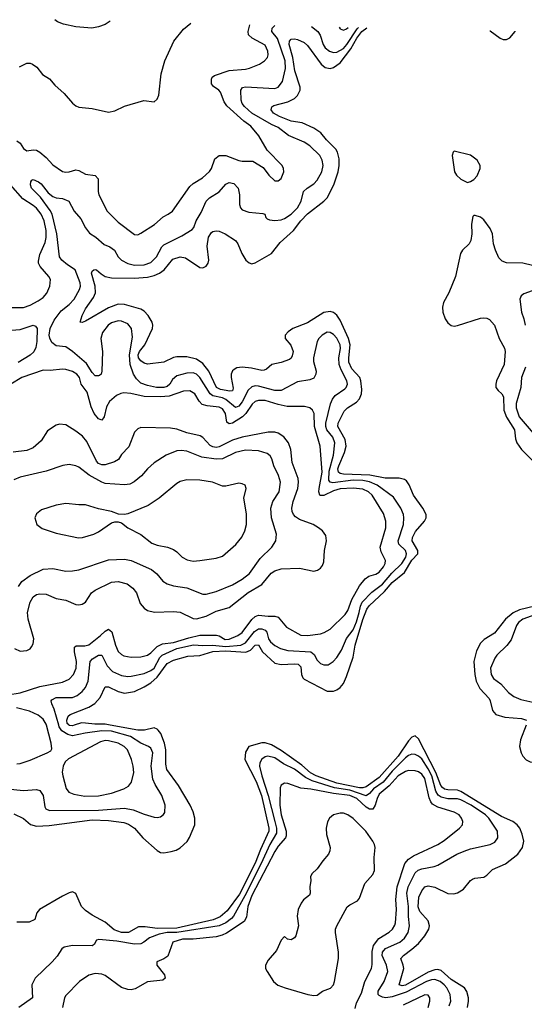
# Model space of a CAD drawing. Header units: inches. Extents: x 1552611 to 1694776, y 811966 to 917215.
# Tile 547 of 549: x 1686567 to 1689659, y 908290 to 914323. Entities that reach past the tile are written whole.
import ezdxf

# ---------------------------------------------------------------- set-up
doc = ezdxf.new("R2010")
doc.units = ezdxf.units.IN
doc.header["$MEASUREMENT"] = 0
doc.layers.add('B6980', color=7, linetype='Continuous')
doc.layers.add('B6981', color=7, linetype='Continuous')

msp = doc.modelspace()

# ---------------------------------------------------------------- linework, layer by layer
at = {"layer": 'B6980', "color": 5}
for points, elevation in [([(1686490.1, 909610.1), (1686590, 909600.6), (1686670, 909606.2), (1686690, 909599.6), (1686710.1, 909570.1), (1686720.4, 909500.4), (1686727.8, 909487.8), (1686750, 909478.4), (1687050, 909479.2), (1687210, 909491.6), (1687261.2, 909481.2), (1687330, 909454.3), (1687390, 909437.2), (1687410, 909434.7), (1687430, 909439.6), (1687447.9, 909452.1), (1687455.7, 909464.3), (1687459, 909510), (1687438.2, 909570), (1687396.4, 909636.4), (1687382.6, 909670), (1687372.5, 909750), (1687381.6, 909830), (1687370, 909859.3), (1687355.4, 909870), (1687310, 909889.3), (1687246, 909930), (1687130, 909962.5), (1687070, 909965.4), (1686968.6, 909951.4), (1686890, 909934.6), (1686862.1, 909942.1), (1686825.7, 909965.7), (1686808.8, 909990), (1686805.9, 910000)], 760), ([(1686530, 909457.1), (1686590, 909429.2), (1686632.5, 909392.5), (1686670, 909381.7), (1686746.5, 909386.5), (1687010, 909421.2), (1687110, 909416.3), (1687204.7, 909404.7), (1687233.4, 909393.4), (1687269.3, 909369.3), (1687321.7, 909310), (1687410, 909231.6), (1687430, 909219.8), (1687450, 909218.6), (1687494, 909226), (1687524.7, 909235.3), (1687550, 909249.1), (1687592.3, 909287.7), (1687608, 909312), (1687640.2, 909390), (1687640.2, 909430), (1687629.9, 909470), (1687612.3, 909510), (1687540.5, 909630), (1687468.2, 909728.2), (1687461.9, 909761.9), (1687463.2, 909850), (1687454.2, 909890), (1687430.7, 909950), (1687415.9, 909970), (1687410, 909976.7), (1687390, 909982.9), (1687331.3, 909968.7), (1687290, 909970.4), (1687120.9, 910000)], 740), ([(1686550, 909764.3), (1686570, 909765.2), (1686630, 909784.8), (1686736, 909830), (1686757, 909843), (1686764.2, 909855.8), (1686760.3, 909890), (1686731.4, 910000)], 780), ([(1686900, 910000), (1686890, 909997.1), (1686870, 909999), (1686869, 910000)], 740), ([(1689670.6, 910000), (1689635.3, 909910), (1689630.1, 909870.1), (1689640.1, 909830), (1689650.1, 909810), (1689670, 909787), (1689694.9, 909774.9), (1689840.4, 909760.4), (1689942.2, 909742.2), (1690000, 909726.7)], 740), ([(1689310.3, 908270), (1689317.9, 908310), (1689316.6, 908330), (1689307.7, 908367.7), (1689291.8, 908391.8), (1689210, 908442.7), (1689150, 908497.4), (1689130, 908503.1), (1689110, 908501.5), (1689070, 908486.4), (1688930, 908407.1), (1688910, 908403.5), (1688892.5, 908410), (1688919.9, 908510), (1688917.2, 908530), (1688901.4, 908570), (1688918.2, 908590), (1688970, 908627.2), (1689010, 908662.9), (1689049.3, 908710), (1689072.9, 908750), (1689077.4, 908770), (1689070, 908801), (1689019.2, 908859.2), (1689007.9, 908887.9), (1689013, 908947), (1689030, 908985.3), (1689050, 909009.1), (1689070, 909015.4), (1689110, 909007.5), (1689190, 908968.5), (1689227.7, 908967.7), (1689250, 908973.7), (1689285.6, 908994.4), (1689330, 909048.9), (1689342.3, 909057.7), (1689356.6, 909063.4), (1689410, 909068.9), (1689430, 909081.7), (1689464.9, 909115.1), (1689543.5, 909150), (1689620.2, 909210), (1689648.1, 909250), (1689655.6, 909290), (1689646.6, 909333.4), (1689631.6, 909370), (1689616.1, 909390), (1689588.5, 909410), (1689519.8, 909439.8), (1689270, 909594.3), (1689250, 909601.2), (1689190, 909603.7), (1689170, 909609), (1689158.1, 909618.1), (1689147.7, 909630), (1689116.3, 909710), (1689010, 909917), (1688990, 909934.6), (1688970, 909926.1), (1688950, 909903.6), (1688886.8, 909810), (1688770, 909678.9), (1688690, 909623.4), (1688670, 909616), (1688650, 909616.5), (1688510, 909644.7), (1688382.8, 909690), (1688349.2, 909709.1), (1688295.3, 909755.3), (1688170, 909845.7), (1688110, 909879.2), (1688070, 909891.2), (1688050, 909892.5), (1687970.5, 909869.5), (1687950, 909834.7), (1687946.8, 909790), (1688015.6, 909655.6), (1688048.4, 909570), (1688093.3, 909370), (1688093, 909350), (1688041.6, 909238.4), (1688010, 909155.5), (1687914.6, 908965.4), (1687837.8, 908862.2), (1687794.5, 908825.5), (1687751.6, 908808.4), (1687530, 908757.4), (1687410, 908754.4), (1687335.7, 908764.3), (1687295.4, 908764.6), (1687234, 908730), (1687190, 908730.3), (1687145.9, 908745.9), (1687090, 908794.2), (1687010, 908835.2), (1686970, 908864), (1686945, 908890), (1686910, 908968), (1686890, 908979.5), (1686870, 908973.9), (1686830, 908952.3), (1686687.3, 908870), (1686671.6, 908850), (1686659.8, 908810), (1686625.8, 908794.2), (1686550, 908793.3)], 740), ([(1689199.1, 908280.9), (1689208.6, 908310), (1689204.5, 908350), (1689184.2, 908390), (1689167.8, 908410), (1689142.7, 908430), (1689110, 908441), (1689090, 908439.8), (1689059.1, 908430), (1688934.8, 908365.2), (1688850, 908335.3), (1688810, 908330), (1688790, 908334.1), (1688770, 908344.6), (1688763.6, 908350), (1688762.6, 908370), (1688800.8, 908430), (1688822.5, 908490), (1688814.8, 908530), (1688788.3, 908590), (1688789.2, 908610), (1688808.6, 908631.4), (1688895.8, 908670), (1688924.6, 908695.4), (1688947.7, 908730), (1688954.9, 908770), (1688948.6, 908828.6), (1688948.7, 908890), (1688938.1, 908970), (1688948, 909010), (1688990, 909095.5), (1689008.2, 909111.8), (1689030, 909120.9), (1689106.5, 909133.5), (1689130, 909142.1), (1689244.7, 909210), (1689290, 909228.8), (1689330, 909242.1), (1689450, 909269.2), (1689477.5, 909282.5), (1689496, 909310), (1689494, 909350), (1689441.1, 909430), (1689420.5, 909450), (1689333.2, 909510), (1689270, 909542), (1689250, 909548.4), (1689190, 909548.5), (1689150, 909559.6), (1689131.9, 909571.9), (1689116.8, 909596.8), (1689093, 909690), (1689070, 909733), (1689030, 909793.2), (1689010, 909810.8), (1688990, 909820.9), (1688970, 909822.9), (1688950, 909814.9), (1688930, 909799.9), (1688850, 909717.4), (1688794, 909650), (1688735.2, 909610), (1688710, 909580.9), (1688690, 909567.5), (1688590, 909602.1), (1688495.6, 909615.6), (1688358.3, 909658.3), (1688318.8, 909678.8), (1688250, 909729.9), (1688183.8, 909763.7), (1688130, 909799.4), (1688086.8, 909810), (1688070, 909806.8), (1688050, 909791.7), (1688039.1, 909770), (1688036.8, 909750), (1688050, 909690.3), (1688089.2, 909569.2), (1688130.8, 909410), (1688140.5, 909370), (1688141, 909339), (1688099.8, 909270), (1688046.4, 909153.6), (1687945.4, 908954.6), (1687877.3, 908830), (1687864.9, 908815.1), (1687830, 908789.7), (1687789.2, 908770.8), (1687530, 908730.7), (1687470, 908729.2), (1687420.6, 908719.4), (1687361.9, 908698.1), (1687328.2, 908670), (1687310, 908660.9), (1687270, 908658.9), (1687162.5, 908677.5), (1687052, 908688), (1687038, 908682), (1687023.1, 908656.9), (1687011.5, 908648.5), (1686890.6, 908649.4), (1686840.1, 908639.9), (1686824.7, 908630), (1686795.7, 908584.3), (1686765.3, 908550), (1686660.9, 908450), (1686640.9, 908410), (1686644.4, 908330), (1686561.5, 908270)], 760), ([(1688623.4, 908263.4), (1688630, 908298.9), (1688662.2, 908357.8), (1688681.1, 908430), (1688722.6, 908510), (1688727, 908533), (1688726.4, 908613.6), (1688735.8, 908650), (1688767, 908693), (1688830, 908731.4), (1688850.5, 908750), (1688865.6, 908774.4), (1688870.4, 908790), (1688876, 908870), (1688871.9, 908931.9), (1688879.8, 909010), (1688927.2, 909152.8), (1688950, 909178.3), (1688980.8, 909199.2), (1689130, 909268.8), (1689167.1, 909292.9), (1689261.1, 909370), (1689279.7, 909390), (1689282.2, 909410), (1689274, 909430), (1689258.8, 909450), (1689230, 909467.7), (1689130, 909498.6), (1689096.7, 909516.7), (1689085.8, 909530), (1689075.2, 909555.2), (1689050, 909672.5), (1689030, 909699.6), (1689010, 909713.7), (1688990, 909720.7), (1688950, 909721.9), (1688930, 909717.3), (1688886.5, 909690), (1688831, 909629), (1688770, 909577.1), (1688756.7, 909550), (1688745.8, 909510), (1688730, 909485.1), (1688710, 909485.5), (1688690, 909497.9), (1688633.3, 909550), (1688590, 909569.2), (1688490, 909580.9), (1688351.1, 909608.9), (1688290, 909614.5), (1688210, 909643.2), (1688190, 909645.3), (1688170, 909633), (1688163.6, 909616.4), (1688160.1, 909510), (1688169.5, 909450), (1688199.6, 909350), (1688198.7, 909321.3), (1688195, 909310), (1688150, 909258.7), (1688130, 909225.9), (1687990, 908955.7), (1687963.9, 908890), (1687955.8, 908824.2), (1687942.1, 908797.9), (1687834.8, 908725.2), (1687807.4, 908712.6), (1687770, 908704.2), (1687629.1, 908689.1), (1687564, 908690), (1687505.5, 908670), (1687474.1, 908585.9), (1687451, 908569), (1687406.4, 908550), (1687406.3, 908530), (1687454.9, 908470), (1687458.7, 908450), (1687443.1, 908436.9), (1687350, 908427.1), (1687275.1, 908384.9), (1687250, 908378.8), (1687230, 908379.8), (1687190, 908393.1), (1687090, 908466), (1687070, 908475.1), (1687030, 908478), (1686990, 908468), (1686932.4, 908430), (1686850, 908343), (1686840.8, 908330), (1686829.2, 908270.8)], 780), ([(1689069, 908270), (1689080.3, 908310), (1689079.3, 908330), (1689070, 908346.3), (1689050, 908347.3), (1688916.3, 908283.7)], 780)]:
    msp.add_lwpolyline(points, dxfattribs=dict(at, elevation=elevation))
for points, elevation in [([(1687090, 909905.5), (1687061.7, 909898.3), (1686866.1, 909793.9), (1686845.3, 909774.7), (1686832.8, 909750), (1686827.5, 909712.5), (1686831, 909690), (1686851.6, 909611.6), (1686867.2, 909590), (1686898.3, 909578.4), (1686965.4, 909565.4), (1687050, 909567.3), (1687130, 909583), (1687205.6, 909610), (1687233.8, 909626.2), (1687251.6, 909650), (1687266, 909710), (1687263, 909750), (1687252.4, 909790), (1687226.5, 909850), (1687207.5, 909870), (1687170.5, 909890.5), (1687110, 909904.9)], 780), ([(1688530, 909461.1), (1688490.4, 909450), (1688465.3, 909430), (1688452.9, 909407.1), (1688445.2, 909370), (1688446.7, 909330), (1688469.1, 909250), (1688467.6, 909230), (1688459.5, 909210), (1688424, 909170), (1688390, 909120.5), (1688357.1, 909090), (1688348.2, 909070), (1688350.5, 909049.5), (1688344, 909010), (1688346.8, 908970), (1688342, 908958), (1688306.8, 908930), (1688290.8, 908910), (1688273.4, 908870), (1688267.3, 908830), (1688275.6, 908770), (1688258.9, 908710), (1688250, 908697.6), (1688230, 908684.7), (1688208.1, 908688.1), (1688190, 908705.2), (1688170, 908682.9), (1688139.7, 908620.3), (1688090, 908561.3), (1688073.6, 908530), (1688073.2, 908510), (1688082.6, 908490), (1688123, 908430), (1688148.2, 908408.2), (1688192.9, 908390), (1688333, 908350), (1688370, 908343.5), (1688390, 908345.5), (1688422.7, 908370), (1688471.3, 908388.7), (1688489.8, 908410), (1688496.8, 908430), (1688520.5, 908570), (1688519.9, 908610), (1688501.7, 908730), (1688502.5, 908750), (1688509.7, 908770), (1688573.8, 908886.2), (1688590, 908900.2), (1688635.9, 908924.1), (1688650, 908939.6), (1688681.5, 909030), (1688730, 909084.9), (1688740.3, 909110), (1688738, 909190), (1688744.7, 909250), (1688741.6, 909270), (1688731.7, 909290), (1688688.1, 909350), (1688610, 909428.2), (1688578.2, 909450), (1688550, 909460.1)], 820)]:
    msp.add_lwpolyline(points, close=True, dxfattribs=dict(at, elevation=elevation))
at = {"layer": 'B6981', "color": 5}
for points, elevation in [([(1686565.9, 914034.1), (1686610, 914056.3), (1686630, 914055.9), (1686644.9, 914050), (1686671.2, 914031.2), (1686706.4, 913986.4), (1686750, 913960.4), (1686782, 913922), (1686839.5, 913870), (1686890, 913810.4), (1686910, 913794), (1686930, 913785.7), (1687010, 913777.6), (1687110, 913755.3), (1687150, 913764.4), (1687210, 913792.4), (1687327.7, 913827.7), (1687390, 913818.8), (1687410, 913836), (1687419.1, 913860.9), (1687434.2, 913990), (1687456, 914070), (1687511.5, 914190), (1687570, 914264.4), (1687614.7, 914300.6)], 820), ([(1687121, 914313.7), (1687090, 914293.1), (1687050, 914278.5), (1687009.1, 914270.9), (1686910, 914279), (1686835.8, 914295.8), (1686798.9, 914310), (1686782.5, 914322.5)], 820), ([(1686550, 913580.3), (1686570, 913565.3), (1686590, 913533.7), (1686610, 913519.6), (1686650, 913525.8), (1686670, 913522.8), (1686690, 913511.1), (1686730, 913477.4), (1686770, 913434), (1686830, 913392.9), (1686850, 913388.1), (1686870, 913389.5), (1686910, 913402.9), (1686930, 913398), (1686970, 913376.3), (1687030, 913367.4), (1687047.3, 913347.3), (1687047.3, 913270), (1687052, 913250), (1687103.2, 913150), (1687170, 913082.8), (1687270, 913006), (1687290, 913004.7), (1687310, 913014), (1687392.6, 913067.4), (1687446.1, 913113.9), (1687476.9, 913130), (1687502.6, 913150), (1687610, 913301.2), (1687630, 913318.9), (1687686.2, 913353.8), (1687730, 913391.5), (1687742.9, 913410), (1687762.5, 913470), (1687789.3, 913490.7), (1687830.1, 913490.1), (1687910, 913459.4), (1687930, 913455.8), (1687995.2, 913455.2), (1688057.8, 913417.8), (1688092.7, 913370), (1688130, 913334.9), (1688150, 913335.8), (1688170, 913350.5), (1688184.7, 913390), (1688183.1, 913410), (1688175.1, 913430), (1688083.7, 913523.7), (1688032.7, 913610), (1687982.5, 913670), (1687939.8, 913699.8), (1687835.6, 913795.6), (1687819, 913819), (1687797.8, 913877.8), (1687787.8, 913890), (1687753.8, 913913.8), (1687741.2, 913930), (1687741.3, 913958.7), (1687746.2, 913970), (1687760, 913980), (1687850, 914010.5), (1687950, 914018.9), (1687975.1, 914024.9), (1688035.6, 914050), (1688066.3, 914070), (1688085.1, 914090), (1688090, 914106.8), (1688088.3, 914130), (1688070, 914165.8), (1687990.8, 914210), (1687969.8, 914230), (1687966, 914250), (1687976.9, 914291)], 780), ([(1686805.9, 910000), (1686777.7, 910097.7), (1686763, 910130), (1686760.2, 910150), (1686764.3, 910155.7), (1686790.4, 910169.6), (1686890, 910170.6), (1686918.2, 910181.8), (1686950, 910205.9), (1686970, 910230.2), (1686986.8, 910270), (1686998.4, 910390), (1687013.2, 910406.8), (1687050, 910428.7), (1687070.2, 910430), (1687103.2, 910363.2), (1687135.2, 910330), (1687190, 910305.4), (1687230, 910298.4), (1687250, 910299.8), (1687330, 910317.7), (1687370, 910334.9), (1687390, 910350.1), (1687425.9, 910414.1), (1687440.1, 910430), (1687530, 910469.2), (1687631.4, 910491.4), (1687690, 910487.6), (1687749, 910491), (1687830, 910481.8), (1687921.5, 910490), (1687950, 910505.6), (1688005.6, 910574.4), (1688030, 910589.7), (1688050, 910590.8), (1688070, 910582.1), (1688080.6, 910570), (1688090.6, 910530), (1688103.3, 910510), (1688130, 910487.7), (1688164, 910470), (1688210, 910457.7), (1688350, 910448.8), (1688372.2, 910432.2), (1688390, 910397.8), (1688410, 910378), (1688430, 910369.4), (1688456.2, 910370), (1688487.4, 910390), (1688510, 910414.4), (1688539.4, 910460.6), (1688568.9, 910531.1), (1688610, 910584.8), (1688630, 910633), (1688647.9, 910690), (1688654.9, 910730), (1688666.1, 910753.9), (1688725.2, 910814.8), (1688790, 910864.8), (1688847.7, 910932.3), (1688909.4, 910990), (1688932.1, 911030), (1688936.5, 911050), (1688931.2, 911070), (1688890.9, 911110), (1688886.4, 911130), (1688917.9, 911230), (1688921.1, 911270), (1688918.1, 911290), (1688902.8, 911330), (1688857.1, 911397.1), (1688757.9, 911470), (1688711.2, 911491.2), (1688670, 911498.6), (1688610, 911500.4), (1688485.1, 911485.1), (1688468.3, 911488.3), (1688462, 911502), (1688463.3, 911556.7), (1688490, 911655.3), (1688498.8, 911730), (1688485.6, 911765.6), (1688448.6, 911810), (1688441.9, 911830), (1688442.2, 911850), (1688470.7, 911969.3), (1688482.6, 911997.4), (1688500.6, 912019.4), (1688559.1, 912060.9), (1688567.8, 912070), (1688574.5, 912090), (1688571.2, 912110), (1688536.8, 912176.8), (1688525, 912210), (1688521.9, 912250), (1688533, 912307), (1688530.9, 912330.9), (1688510, 912370.8), (1688490, 912393.5), (1688470, 912405.8), (1688450, 912408.7), (1688420.3, 912390), (1688400.8, 912370), (1688389.5, 912350.5), (1688367, 912250), (1688368.1, 912228.1), (1688382.8, 912170), (1688382.3, 912150), (1688370, 912126.9), (1688344.6, 912115.4), (1688270, 912104.6), (1688170, 912049.9), (1688130, 912049.9), (1688030, 912076.2), (1688010, 912078.3), (1687990, 912073.7), (1687967.3, 912052.7), (1687930, 911981.6), (1687910, 911953.9), (1687890, 911946.3), (1687830, 911995.6), (1687810, 912005.4), (1687750, 912018.4), (1687733.1, 912030), (1687670, 912129.8), (1687650, 912151.1), (1687630, 912159), (1687590, 912157.3), (1687530, 912140.2), (1687502.6, 912117.4), (1687487, 912090), (1687470, 912074.9), (1687450, 912068.1), (1687406, 912070), (1687350, 912080.9), (1687310, 912095.5), (1687282.6, 912122.6), (1687263.6, 912150), (1687242.9, 912210), (1687239.8, 912270), (1687257.3, 912377.3), (1687251.5, 912430), (1687230, 912458.2), (1687190, 912475.4), (1687170, 912476.5), (1687130, 912465.7), (1687108.2, 912450), (1687074.2, 912405.8), (1687063.9, 912370), (1687075.1, 912290), (1687070.1, 912169.9), (1687065.2, 912150), (1687056.6, 912143.4), (1687050, 912139.5), (1687030, 912141.4), (1687010, 912161.6), (1686975.4, 912215.4), (1686890, 912290.5), (1686850, 912318.3), (1686790, 912325.2), (1686764.5, 912344.5), (1686751.9, 912371.9), (1686748.3, 912390), (1686753, 912430), (1686778.1, 912481.9), (1686820.5, 912539.5), (1686870, 912576.6), (1686899.9, 912610), (1686934.1, 912670), (1686939.5, 912690), (1686938.3, 912710), (1686907.1, 912790), (1686859.6, 912819.6), (1686825.2, 912850), (1686809.9, 912870), (1686793.9, 913010), (1686764.8, 913130), (1686753.3, 913153.3), (1686694.8, 913234.8), (1686638.8, 913290), (1686633.5, 913310), (1686634.5, 913330), (1686640.5, 913339.5), (1686650, 913343.8), (1686683, 913330), (1686697.6, 913317.6), (1686741.5, 913261.5), (1686770, 913238.8), (1686790, 913230.2), (1686830, 913227.9), (1686868.2, 913210), (1686901.1, 913150), (1686941.5, 913101.5), (1686970, 913048), (1686995.2, 913015.2), (1687034, 912990), (1687084.4, 912944.4), (1687118.4, 912930), (1687147.2, 912910), (1687170.2, 912870), (1687191.5, 912850), (1687228.7, 912828.7), (1687270, 912819.3), (1687330, 912819.6), (1687370, 912834.6), (1687405.7, 912870), (1687438, 912930), (1687450, 912942.3), (1687561, 912999), (1687623.5, 913036.5), (1687634.6, 913050), (1687648.9, 913090), (1687678.2, 913141.8), (1687709.2, 913210.8), (1687730, 913230.8), (1687790, 913267.1), (1687830, 913314.9), (1687850, 913325.8), (1687878.1, 913318.1), (1687905.8, 913290), (1687914.3, 913250), (1687912.8, 913190), (1687918.9, 913170), (1687930, 913158), (1687970, 913144), (1688055.9, 913135.9), (1688068, 913130), (1688074.9, 913110), (1688082.4, 913102.4), (1688096.7, 913096.7), (1688130, 913091.2), (1688170, 913096.9), (1688190, 913105), (1688230, 913131.7), (1688268.4, 913170), (1688291.2, 913210), (1688306.6, 913270), (1688328.3, 913290), (1688370, 913317.5), (1688390, 913340.2), (1688418.6, 913390), (1688426.3, 913430), (1688421.1, 913461.1), (1688406.2, 913490), (1688344.5, 913550), (1688310, 913572.4), (1688213, 913613), (1688150, 913661.8), (1688110, 913680.2), (1687990, 913749.1), (1687944.5, 913790), (1687930.4, 913810), (1687923.6, 913830), (1687921.5, 913890), (1687933, 913907), (1687950, 913911.3), (1688130, 913901.5), (1688150.8, 913910), (1688176.5, 913943.5), (1688195.6, 914024.4), (1688193.1, 914070), (1688146.4, 914206.4), (1688112.7, 914250), (1688113.4, 914270), (1688130.8, 914286.9)], 760), ([(1686869, 910000), (1686858.5, 910010), (1686855, 910030), (1686864.3, 910055.7), (1686875.3, 910064.7), (1686990, 910109.6), (1687026.2, 910133.8), (1687060.2, 910170), (1687090, 910235.2), (1687110, 910234.4), (1687170, 910205.6), (1687210, 910196.5), (1687270, 910206.1), (1687330, 910235.1), (1687370, 910258.9), (1687410, 910294.1), (1687470, 910378.7), (1687510, 910398.1), (1687596.3, 910423.7), (1687670, 910427.8), (1687750, 910450.6), (1687830, 910454.9), (1687951.8, 910448.2), (1687980.1, 910459.9), (1688010, 910490.1), (1688030, 910492.1), (1688054.6, 910450), (1688130, 910380.8), (1688170, 910371.6), (1688250, 910375.7), (1688273, 910373), (1688290, 910358.3), (1688293, 910310), (1688300.9, 910290), (1688310, 910281.6), (1688450, 910209.5), (1688490, 910207.6), (1688510, 910215.9), (1688530, 910231), (1688550, 910256.5), (1688570, 910299), (1688610, 910416.8), (1688623.1, 910490), (1688670, 910646.8), (1688694.1, 910710), (1688708.7, 910731.3), (1688801.2, 910818.8), (1688850, 910873.8), (1688924.2, 910935.8), (1688969.5, 911010.5), (1689006, 911050), (1689007, 911070), (1688972.1, 911130), (1688973.2, 911150), (1688992.8, 911187.2), (1689047.7, 911250), (1689056.5, 911270), (1689056.5, 911290), (1689036.2, 911330), (1688979.1, 911410), (1688953.1, 911473.1), (1688936.3, 911496.3), (1688924.5, 911504.5), (1688892.9, 911512.9), (1688805.7, 911514.3), (1688712, 911532), (1688550, 911538.4), (1688530, 911542.4), (1688519.7, 911550), (1688517.2, 911570), (1688522.1, 911590), (1688556.9, 911670), (1688567.3, 911710), (1688561.5, 911750), (1688517, 911830), (1688518.8, 911850), (1688555.7, 911924.3), (1688576.4, 911943.6), (1688630, 911979), (1688650, 912000.5), (1688661.3, 912030), (1688664.1, 912055.9), (1688657.9, 912110), (1688651.1, 912130), (1688602.4, 912182.4), (1688584.1, 912224.1), (1688582.7, 912250), (1688591.8, 912330), (1688582.5, 912370), (1688530, 912482.2), (1688510, 912511.6), (1688490, 912528), (1688470, 912535.1), (1688430, 912529.4), (1688330, 912465.1), (1688240.9, 912430), (1688211.5, 912410), (1688194, 912390), (1688192.9, 912370), (1688228.9, 912328.9), (1688241.6, 912290), (1688237.1, 912262.9), (1688230.6, 912249.4), (1688219.2, 912240.8), (1688170, 912221.6), (1688110.8, 912209.2), (1688078.7, 912181.3), (1688064.9, 912175.1), (1688050, 912173.2), (1687987.8, 912187.8), (1687930, 912193.1), (1687898.3, 912190), (1687880.1, 912179.9), (1687869.8, 912170.2), (1687863.1, 912150), (1687862.6, 912130), (1687874.8, 912065.2), (1687870.5, 912049.5), (1687853.6, 912046.4), (1687797.6, 912057.6), (1687773.5, 912070), (1687725.9, 912170), (1687690, 912217), (1687650, 912242.6), (1687590, 912256.6), (1687530, 912257.1), (1687510, 912253.1), (1687450, 912224.7), (1687350, 912212.4), (1687330, 912217.4), (1687310, 912231.7), (1687295.7, 912250), (1687293.3, 912270), (1687300.6, 912290), (1687332.7, 912330), (1687380.1, 912430), (1687382.6, 912450), (1687378.3, 912470), (1687354.9, 912510), (1687330, 912536.8), (1687310, 912548.7), (1687210, 912577.9), (1687170, 912580.6), (1687110, 912557.7), (1686970, 912476), (1686950, 912468), (1686938, 912470), (1686949.7, 912509.7), (1686970.5, 912550), (1687019.7, 912620.3), (1687032.2, 912650), (1687029.6, 912690), (1687006.5, 912770), (1687010, 912780.9), (1687020.5, 912790), (1687030, 912793), (1687036.9, 912790), (1687065, 912765), (1687090, 912750.1), (1687130, 912741.5), (1687270, 912739.2), (1687350, 912744.3), (1687390, 912754.5), (1687423.4, 912770), (1687452.1, 912790), (1687505.5, 912854.5), (1687550, 912869.6), (1687582.9, 912863), (1687670, 912804.7), (1687690, 912801.8), (1687710, 912812.2), (1687720.9, 912830), (1687725.5, 912850), (1687715.6, 912935.6), (1687724.2, 912990), (1687741.9, 913018.1), (1687750, 913025), (1687770, 913029.6), (1687790, 913026.4), (1687826.7, 913010), (1687888.2, 912970), (1687902.7, 912950), (1687927.6, 912890), (1687953.2, 912850), (1687972.4, 912832.4), (1687990, 912827.7), (1688010, 912832.6), (1688110.3, 912889.7), (1688162.7, 912957.3), (1688244.9, 913030), (1688289.9, 913090), (1688330, 913132.9), (1688430, 913210.8), (1688450, 913231.6), (1688492.4, 913310), (1688518.9, 913390), (1688524.8, 913430), (1688524.3, 913470), (1688515, 913510), (1688504.1, 913530), (1688446.9, 913586.9), (1688411.4, 913630), (1688370, 913658.9), (1688296.8, 913690), (1688230, 913701.8), (1688158.6, 913730), (1688121.7, 913750), (1688107, 913770), (1688112, 913788), (1688124.1, 913795.9), (1688210, 913820.1), (1688250, 913839.8), (1688270, 913857.7), (1688285.4, 913890), (1688285.8, 913910), (1688251.9, 914010), (1688240.6, 914090), (1688218.6, 914170), (1688220.9, 914190), (1688230, 914203.9), (1688250, 914206), (1688270, 914201.6), (1688310, 914183), (1688330, 914163.5), (1688413.4, 914050), (1688438.5, 914030), (1688470, 914023.6), (1688490, 914029.7), (1688530, 914058.8), (1688596.1, 914143.9), (1688633, 914210), (1688663.1, 914250), (1688694.9, 914272.7)], 740), ([(1688355.5, 914281), (1688393.8, 914250), (1688408, 914228), (1688425.5, 914170), (1688438.4, 914150), (1688465, 914130), (1688490, 914122.1), (1688510, 914123.4), (1688550, 914146.3), (1688572.2, 914170), (1688633.9, 914266.1), (1688643, 914273.9)], 760), ([(1688524.9, 914276.7), (1688530, 914267), (1688550, 914258), (1688570, 914266.7), (1688578.9, 914275.4)], 780), ([(1689448.3, 914255.2), (1689450, 914254.5), (1689510, 914210.1), (1689530, 914201.7), (1689550, 914201.9), (1689570, 914211.3), (1689602.8, 914250), (1689603.7, 914251.6)], 740), ([(1686510, 912558.7), (1686590, 912560.1), (1686630, 912572.6), (1686680.4, 912599.6), (1686710, 912620.6), (1686732.4, 912647.6), (1686751.5, 912690), (1686755.8, 912730), (1686746, 912750), (1686693, 912810), (1686682.8, 912830), (1686682.2, 912842.2), (1686690, 912883.7), (1686722.8, 912957.2), (1686730, 912987.3), (1686728.6, 913031.4), (1686717, 913090), (1686699.1, 913130), (1686670, 913166.8), (1686650, 913184.5), (1686585.8, 913225.8), (1686510.6, 913310.6)], 780), ([(1689710, 912816.8), (1689650, 912831.6), (1689550, 912833.3), (1689523.4, 912843.4), (1689503.3, 912863.3), (1689481.5, 912910), (1689470.7, 912950), (1689463, 913010), (1689450, 913042.3), (1689410, 913095.6), (1689390, 913112.2), (1689357.3, 913122.7), (1689350, 913122.7), (1689344.2, 913115.8), (1689334.4, 913070), (1689336.5, 913010), (1689331.2, 912970), (1689320.3, 912950), (1689280.3, 912910), (1689268.2, 912890), (1689236.9, 912750), (1689195.4, 912650), (1689163.5, 912590), (1689157.9, 912562.1), (1689159.3, 912530), (1689173.9, 912490), (1689190, 912466), (1689210, 912449.3), (1689230, 912445.5), (1689250, 912448.5), (1689390, 912493), (1689410, 912495.3), (1689430, 912493), (1689445.3, 912485.3), (1689475.5, 912450), (1689504.8, 912370), (1689538.4, 912310), (1689541.1, 912290), (1689535.7, 912210), (1689488.8, 912110), (1689483.5, 912090), (1689484.3, 912070), (1689498, 912050), (1689521.8, 912030), (1689531.7, 912011.7), (1689533, 911930), (1689550, 911886.3), (1689599.8, 911810), (1689605.6, 911754.4), (1689613.8, 911730), (1689641.2, 911690), (1689710, 911622.4)], 740), ([(1689730, 912669), (1689656.5, 912643.5), (1689638.7, 912630), (1689631.6, 912610), (1689642.3, 912530), (1689656.9, 912490), (1689664.5, 912450)], 760), ([(1686464.7, 912415.3), (1686570, 912425.3), (1686650, 912451.5), (1686664.6, 912444.6), (1686673.6, 912430), (1686672.4, 912350), (1686665.9, 912314.1), (1686652.5, 912287.5), (1686630, 912267.2), (1686558.3, 912221.7)], 760), ([(1689667.1, 912193), (1689641.7, 912130), (1689638.3, 912070), (1689610, 911971.6), (1689610, 911944), (1689627.7, 911890), (1689713.8, 911790)], 760), ([(1686493.3, 910186.7), (1686570, 910198.9), (1686690, 910237.6), (1686830, 910264), (1686870, 910282.5), (1686896.8, 910310), (1686913.2, 910350), (1686914, 910390), (1686901.6, 910450), (1686901.6, 910478.4), (1686912.9, 910487.1), (1686965.7, 910485.7), (1686990, 910492.5), (1687062.8, 910550), (1687090, 910577), (1687110, 910589.3), (1687132.3, 910572.3), (1687153.3, 910490), (1687170.9, 910450.9), (1687190, 910432.9), (1687205.6, 910425.6), (1687250, 910416.8), (1687310, 910419.8), (1687350, 910430.1), (1687370, 910442.7), (1687410, 910481.4), (1687442.2, 910497.8), (1687510, 910506.4), (1687603.9, 910536.1), (1687670, 910551.4), (1687771.9, 910551.9), (1687790, 910547.1), (1687826.1, 910526.1), (1687850, 910526.8), (1687903.2, 910550), (1687930, 910567.5), (1687990, 910648.1), (1688010, 910665.9), (1688030, 910674.5), (1688090, 910667.7), (1688130, 910668.5), (1688150, 910661.5), (1688201.1, 910601.1), (1688290, 910552.6), (1688330, 910549), (1688410, 910559.8), (1688432.6, 910567.4), (1688470, 910589.3), (1688562.1, 910677.9), (1688577.3, 910702.7), (1688602.4, 910770), (1688650, 910853), (1688683.3, 910896.7), (1688706.7, 910913.3), (1688750, 910926.3), (1688770, 910937.8), (1688797, 910970), (1688807.2, 910990), (1688807.9, 911010), (1688781.3, 911061.3), (1688775.4, 911090), (1688810.5, 911210), (1688810.5, 911250), (1688796.1, 911296.1), (1688726.9, 911410), (1688703.9, 911430), (1688670, 911445.5), (1688610, 911451.4), (1688530, 911448.1), (1688490, 911436.1), (1688430, 911407.2), (1688410, 911406.5), (1688406.4, 911410), (1688400.3, 911430), (1688401.6, 911450), (1688420.7, 911550), (1688408, 911710), (1688374, 911830), (1688370.4, 911910.4), (1688361.2, 911930), (1688344.7, 911944.7), (1688311.8, 911951.8), (1688206.7, 911953.3), (1688150, 911964.8), (1688070, 911989.9), (1688030, 911990.3), (1688010, 911982.6), (1687992.2, 911967.8), (1687952.4, 911910), (1687931.9, 911890), (1687870, 911851.4), (1687850, 911847.3), (1687837, 911857), (1687827.6, 911910), (1687810, 911938.5), (1687789.2, 911949.2), (1687716.4, 911956.4), (1687685.9, 911965.9), (1687665.7, 911985.7), (1687640.2, 912030), (1687610, 912047.8), (1687570, 912047.2), (1687483.4, 912016.6), (1687430, 912011.2), (1687330, 912013.5), (1687248.6, 912031.4), (1687204.5, 912035.5), (1687186.9, 912033.1), (1687159.1, 912020.9), (1687116.7, 911983.3), (1687098.5, 911950), (1687083.4, 911890), (1687070, 911868.6), (1687050, 911877.5), (1687023.8, 911910), (1687005.5, 911950), (1686980.7, 912040.7), (1686942.5, 912090), (1686932.5, 912130), (1686917, 912150), (1686890, 912167.9), (1686850, 912180.2), (1686830, 912182.1), (1686752.5, 912172.5), (1686710, 912175.3), (1686579.7, 912130), (1686512.6, 912090)], 780), ([(1686535.3, 910470), (1686570, 910452.6), (1686610, 910458.3), (1686630, 910468.9), (1686639.6, 910480.4), (1686650, 910498.8), (1686652.8, 910530), (1686618.1, 910650), (1686615.5, 910690), (1686630, 910753.2), (1686650, 910787), (1686670, 910800.4), (1686690, 910805.5), (1686730, 910802.1), (1686790, 910776.8), (1686850, 910765.5), (1686910, 910739.3), (1686930, 910737.1), (1686950, 910740.7), (1686970, 910753.6), (1687007, 910810), (1687030, 910827.8), (1687130, 910875.7), (1687170, 910880.1), (1687225.6, 910865.6), (1687259.5, 910839.5), (1687282.7, 910810), (1687305.5, 910745.5), (1687330, 910716.9), (1687350, 910702.8), (1687393.4, 910693.4), (1687510, 910697.2), (1687550, 910692.1), (1687630, 910653.4), (1687650, 910652.3), (1687710, 910668), (1687770, 910699.4), (1687850, 910721.1), (1687967.1, 910812.9), (1688050, 910862.7), (1688108.6, 910931.4), (1688130, 910946.4), (1688170, 910957.8), (1688281.2, 910961.2), (1688370, 910944), (1688391.8, 910950), (1688410, 910962.6), (1688421.8, 910978.2), (1688430, 911001), (1688434.6, 911070), (1688447.6, 911130), (1688442.2, 911162.2), (1688423.1, 911190), (1688398.3, 911210), (1688366, 911230), (1688280.4, 911260.5), (1688256.2, 911276.2), (1688243.9, 911290), (1688235.5, 911310), (1688234.5, 911330), (1688243.2, 911370), (1688270.8, 911450), (1688274.9, 911490), (1688272.3, 911512.3), (1688236.7, 911610), (1688228.7, 911690), (1688214.1, 911730), (1688185.8, 911765.8), (1688150, 911789.1), (1688130, 911795.6), (1688090, 911795.9), (1687930, 911765.4), (1687870, 911746.2), (1687790, 911705.9), (1687770, 911701.6), (1687750, 911704.6), (1687733.3, 911713.3), (1687690, 911762), (1687672.1, 911772.1), (1687590, 911791.4), (1687530, 911812.8), (1687490, 911819.6), (1687310, 911824.8), (1687290, 911816.8), (1687270, 911795.1), (1687234.6, 911705.4), (1687190, 911657.7), (1687172.7, 911627.3), (1687147.3, 911612.7), (1687090, 911594.6), (1687070, 911594.5), (1687050, 911604.3), (1687038.1, 911618.1), (1686977.6, 911737.6), (1686951.6, 911770), (1686910, 911802.4), (1686850, 911840.3), (1686810, 911844.5), (1686790, 911838.7), (1686737, 911803), (1686697.8, 911742.2), (1686650, 911698.7), (1686610, 911683.4), (1686526.9, 911673.1)], 820), ([(1686559.1, 910850), (1686579, 910881), (1686630, 910916.5), (1686710, 910955.3), (1686770, 910959.1), (1686850, 910944.7), (1686890, 910944.9), (1686930, 910952.1), (1687110, 911012.6), (1687210, 911017.8), (1687250, 911009.4), (1687373.9, 910953.9), (1687407.2, 910927.2), (1687443.3, 910883.3), (1687470, 910865.2), (1687510, 910853.8), (1687590, 910840.7), (1687690, 910803.5), (1687710, 910803.8), (1687770, 910819.8), (1687870, 910859.8), (1687930, 910893.9), (1687974.4, 910930), (1688039.3, 911020.7), (1688110.9, 911090), (1688135.8, 911130), (1688140.7, 911170), (1688110.6, 911270), (1688105.2, 911330), (1688117.7, 911370), (1688155.9, 911430), (1688165.4, 911490), (1688152.5, 911530), (1688123.9, 911590), (1688112.5, 911632.5), (1688101.7, 911650), (1688083.9, 911663.9), (1688030, 911681.8), (1687950, 911685.2), (1687890, 911671), (1687810, 911632.5), (1687770, 911629.4), (1687682, 911642), (1687590, 911678.3), (1687556.7, 911683.3), (1687530, 911681.7), (1687465, 911655), (1687390, 911607.8), (1687349.1, 911570.9), (1687313.1, 911526.9), (1687268.9, 911491.1), (1687242.3, 911477.7), (1687210, 911472.3), (1687090, 911481.4), (1687070, 911488.2), (1686992.7, 911532.7), (1686930, 911581.2), (1686910, 911589.8), (1686870, 911596.8), (1686831.3, 911591.3), (1686730, 911556.8), (1686570, 911519.8), (1686530, 911503.1)], 840), ([(1689723.2, 910730), (1689630, 910706.1), (1689590, 910689.2), (1689542.9, 910650), (1689476.6, 910563.4), (1689413.9, 910526.1), (1689390, 910503.4), (1689365, 910455), (1689349.7, 910390), (1689355.3, 910310), (1689362.9, 910270), (1689385.4, 910225.4), (1689443.1, 910163.1), (1689450.6, 910150), (1689464.4, 910090), (1689484.7, 910064.7), (1689539.1, 910050), (1689641.7, 910041.7), (1689671.9, 910030)], 740), ([(1689790, 910700.1), (1689650.2, 910650), (1689623.8, 910630), (1689611.2, 910610), (1689577.6, 910522.4), (1689551.4, 910488.6), (1689490.2, 910430), (1689478.4, 910410), (1689452.7, 910350), (1689455, 910310), (1689470, 910286.7), (1689514.2, 910254.2), (1689561.2, 910201.2), (1689595.5, 910175.5), (1689637.6, 910157.6), (1689785, 910125)], 760), ([(1686731.4, 910000), (1686730, 910005.4), (1686710, 910037), (1686680.4, 910060.5), (1686626.8, 910086.8), (1686547.2, 910107.2)], 780), ([(1687120.9, 910000), (1687090, 910005.4), (1687026.3, 910006.3), (1686970, 910013.3), (1686946.5, 910013.5), (1686900, 910000)], 740)]:
    msp.add_lwpolyline(points, dxfattribs=dict(at, elevation=elevation))
for points, elevation in [([(1689230, 913517), (1689223, 913510), (1689216.9, 913490), (1689230.2, 913390.2), (1689243.2, 913370), (1689270, 913345.2), (1689310, 913324.9), (1689330, 913330.3), (1689350, 913343.6), (1689370, 913366.5), (1689389, 913410), (1689389, 913430), (1689370, 913461.8), (1689330, 913492.5)], 740), ([(1687590, 911503.1), (1687550, 911493.3), (1687530, 911481.7), (1687421.7, 911390), (1687354.1, 911345.9), (1687230, 911296), (1687210, 911291.1), (1687172.6, 911292.6), (1687129, 911310), (1687050, 911326.3), (1686970, 911349.7), (1686930, 911349.7), (1686850, 911359.1), (1686790, 911347.4), (1686700.7, 911319.3), (1686670, 911296), (1686660.5, 911270), (1686672.7, 911230), (1686705.4, 911205.4), (1686790, 911176.9), (1686927.2, 911147.2), (1686950.7, 911149.3), (1687020.9, 911170), (1687050, 911184.4), (1687130, 911239.5), (1687150, 911246.7), (1687170, 911246.4), (1687190, 911239.1), (1687230, 911208.9), (1687310, 911169.1), (1687375.9, 911115.9), (1687410, 911103.8), (1687471.5, 911091.5), (1687510, 911076.5), (1687530, 911063.1), (1687563.1, 911030), (1687593.4, 911013.4), (1687630, 911006), (1687670, 911009.3), (1687770, 911024.4), (1687810, 911036.5), (1687892.1, 911107.9), (1687927.6, 911152.4), (1687946.6, 911190), (1687956.8, 911230), (1687955.7, 911295.7), (1687940.3, 911390), (1687953.6, 911450), (1687949, 911470), (1687930, 911479.5), (1687910, 911482), (1687830, 911465.1), (1687810, 911465.3), (1687748.1, 911488.1), (1687670, 911500.3)], 860)]:
    msp.add_lwpolyline(points, close=True, dxfattribs=dict(at, elevation=elevation))

doc.saveas('drawing.dxf')
